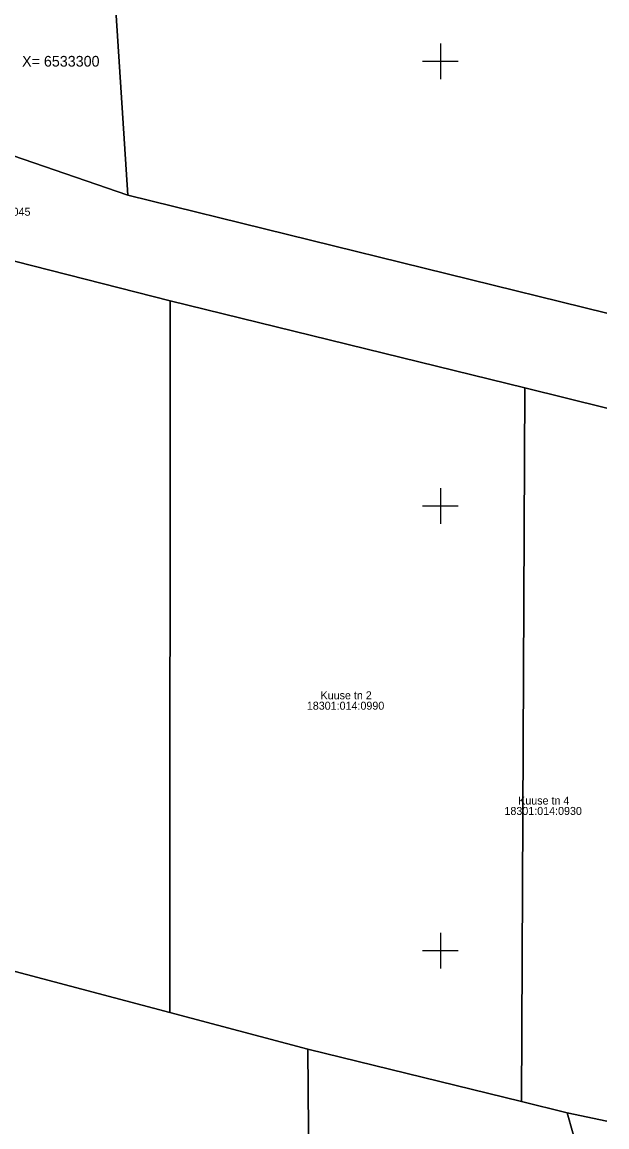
# Model space of a CAD drawing. Extents: x 473307 to 473719, y 6532843 to 6533381.
# Drawn here: x 473653 to 473718.7, y 6533180.2 to 6533304.4 of the extents above; entities that cross this region are included whole.
import ezdxf

# ---------------------------------------------------------------- set-up
doc = ezdxf.new("R2010")
doc.units = 0
for name, color, linetype in [('Default', 7, 'Continuous'), ('PIIR', 7, 'Continuous'), ('VORK', 7, 'Continuous')]:
    doc.layers.add(name, color=color, linetype=linetype)

# ---------------------------------------------------------------- blocks, each defined once
blk = doc.blocks.new('VKORIS')
at = {"layer": 'Default'}
for p, q in [((0, 4), (0, -4)), ((-4, 0), (4, 0))]:
    blk.add_line(p, q, dxfattribs=at)

msp = doc.modelspace()

# ---------------------------------------------------------------- linework, layer by layer
at = {"layer": 'PIIR'}
for points in [[(473718.7, 6533271.66), (473664.88, 6533284.96), (473659.65, 6533365.77), (473674.75, 6533368.95), (473682.54, 6533380.88)], [(473718.7, 6533261.01), (473709.47, 6533263.27), (473669.64, 6533273.05), (473621.56, 6533285.32), (473616.72, 6533301.5), (473664.88, 6533284.96), (473718.7, 6533271.66)], [(473718.7, 6533180.83), (473714.22, 6533181.78), (473709.11, 6533183.03), (473709.47, 6533263.27), (473718.7, 6533261.01)], [(473718.7, 6533125.5), (473685.63, 6533125.3), (473685.1, 6533188.91), (473709.11, 6533183.03), (473714.22, 6533181.78), (473718.7, 6533166.03)], [(473718.7, 6533166.03), (473714.22, 6533181.78), (473718.7, 6533180.83)]]:
    msp.add_lwpolyline(points, dxfattribs=at)
for points in [[(473643.33, 6533371.87), (473644.47, 6533364.79), (473657.67, 6533366.55), (473659.65, 6533365.77), (473664.88, 6533284.96), (473616.72, 6533301.5), (473610.48, 6533371.09)], [(473621.56, 6533285.32), (473669.64, 6533273.05), (473669.6, 6533193.05), (473637.37, 6533201.6)], [(473669.6, 6533193.05), (473669.64, 6533273.05), (473709.47, 6533263.27), (473709.11, 6533183.03), (473685.1, 6533188.91)], [(473669.6, 6533193.05), (473685.1, 6533188.91), (473685.63, 6533125.3), (473685.37, 6533109.4), (473671.43, 6533109.41), (473653.19, 6533109.36), (473637.37, 6533201.6)]]:
    msp.add_lwpolyline(points, close=True, dxfattribs=at)

# ---------------------------------------------------------------- block references
at = {"layer": 'VORK', "xscale": 0.5, "yscale": 0.5}
for p in [(473700, 6533300), (473700, 6533250), (473700, 6533200)]:
    msp.add_blockref('VKORIS', p, dxfattribs=at)

# ---------------------------------------------------------------- texts
at = {"layer": 'PIIR'}
for s, p in [('18301:015:0045', (473645.24, 6533282.63)), ('18301:014:0990', (473684.99, 6533227.09)), ('Kuuse tn 2', (473686.53, 6533228.26)), ('Kuuse tn 4', (473708.73, 6533216.43)), ('18301:014:0930', (473707.19, 6533215.26))]:
    msp.add_text(s, height=0.9, dxfattribs=at).set_placement(p)
at = {"layer": 'VORK'}
msp.add_text('X= 6533300', height=1.2, dxfattribs=at).set_placement((473653, 6533299.4))

doc.saveas('drawing.dxf')
